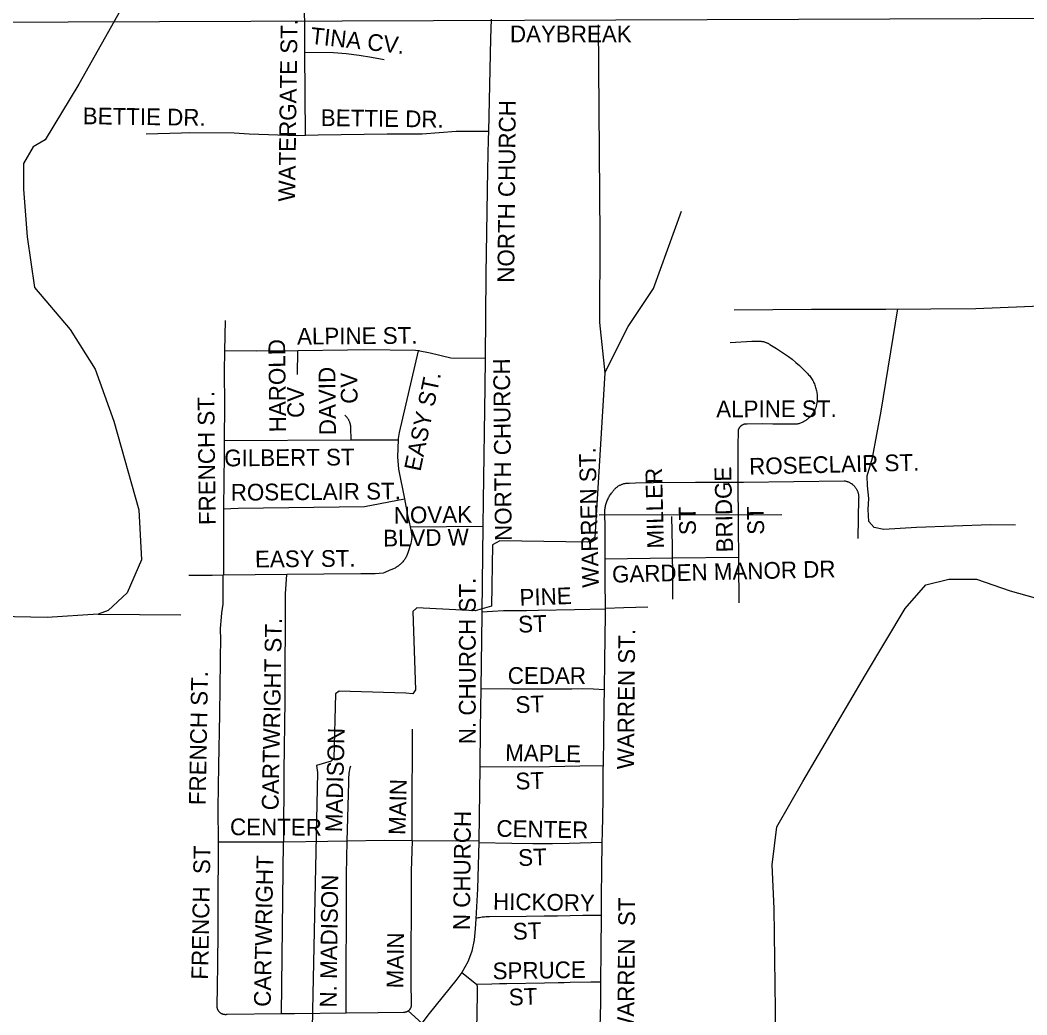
# Model space of a CAD drawing. Extents: x 1670563 to 1761545, y 515755 to 578944.
# Drawn here: x 1694474 to 1698993, y 555467 to 559929 of the extents above; entities that cross this region are included whole.
import ezdxf

# ---------------------------------------------------------------- set-up
doc = ezdxf.new("R2010")
doc.units = 0
for name, color, linetype in [('5_sectionlines', 7, 'Continuous'), ('SHP_LINE', 7, 'Continuous'), ('STREETCL', 7, 'Continuous'), ('STRNAMES', 7, 'Continuous')]:
    doc.layers.add(name, color=color, linetype=linetype)

msp = doc.modelspace()

# ---------------------------------------------------------------- linework, layer by layer
at = {"layer": '5_sectionlines'}
msp.add_lwpolyline([(1677977.7, 559756.7), (1683296.8, 559793.9), (1688575.5, 559928.7), (1693867.8, 559919.3), (1699198.2, 559938), (1704504.6, 559990.6), (1709805, 559985.3), (1715121.2, 559943.8), (1715086.8, 558664.7)], dxfattribs=at)
at = {"layer": 'SHP_LINE'}
for points in [[(1695718, 561225), (1695694, 561151), (1695588, 561007), (1695039, 560177), (1694737, 559643), (1694586, 559393), (1694532, 559361), (1694490, 559287), (1694490, 559172), (1694506, 558957), (1694538, 558730), (1694699, 558541), (1694811, 558364), (1694894, 558130), (1695007, 557733), (1695019, 557509), (1694955, 557361), (1694869, 557281), (1694824, 557265)], [(1697069, 559909), (1697076, 558959), (1697074, 558573), (1697098, 558347)], [(1697098, 558347), (1697203, 558555), (1697317, 558725), (1697442, 559073)], [(1697679, 558630), (1698026, 558633), (1698359, 558633), (1698764, 558636), (1699091, 558649), (1699562, 558947)], [(1698942, 557664), (1698829, 557666), (1698497, 557653), (1698350, 557645), (1698308, 557653), (1698283, 557681), (1698280, 557734), (1698283, 557783), (1698277, 557840), (1698276, 557886), (1698300, 557966), (1698339, 558175), (1698414, 558634)], [(1697098, 558347), (1697054, 557608), (1697022, 557587), (1696627, 557594), (1696594, 557575), (1696590, 557300), (1696517, 557279), (1696254, 557293), (1696237, 557277), (1696248, 556926), (1696237, 556908), (1696206, 556910), (1695906, 556919), (1695889, 556908), (1695882, 556617), (1695870, 556605), (1695805, 556586), (1695809, 556554), (1695787, 555488), (1695787, 555457), (1695779, 555324)], [(1697893, 557711), (1697073, 557709)], [(1697858, 555945), (1697849, 556140), (1697871, 556310), (1697987, 556514), (1698269, 556992), (1698446, 557290), (1698539, 557396), (1698642, 557421), (1698767, 557421), (1698918, 557370), (1699068, 557328), (1699182, 557345), (1699230, 557374)], [(1694824, 557265), (1694596, 557249), (1694301, 557256), (1694105, 557256), (1693954, 557204), (1693861, 557156), (1693816, 557092), (1693839, 557038), (1693845, 556954), (1693861, 555109), (1693822, 554619)], [(1694824, 557265), (1695196, 557262)], [(1697865, 555489), (1697858, 555945)], [(1693822, 554619), (1695587, 554638), (1696581, 554638), (1696972, 554658), (1697226, 554770), (1697421, 554850), (1697588, 554908), (1697710, 554962), (1697838, 555135), (1697864, 555395), (1697865, 555489)]]:
    msp.add_lwpolyline(points, dxfattribs=at)
at = {"layer": 'STREETCL'}
for points in [[(1695752.5, 559786), (1695750.4, 560094.2)], [(1696588, 559933.7), (1696585.6, 559846.8), (1696576.3, 559430.6)], [(1695755, 559411.7), (1695752.5, 559786)], [(1695752.5, 559786), (1695881, 559785), (1695938.2, 559779.8), (1695995.1, 559772.8), (1696051.8, 559764), (1696108.2, 559753.4)], [(1695755, 559411.7), (1695717.7, 559410.5), (1695502.5, 559418.3), (1695435, 559422), (1695236.4, 559424.4), (1695198, 559422), (1695040.2, 559417.3)], [(1696576.3, 559430.6), (1696431, 559430.2), (1696278.7, 559418.6), (1696121.9, 559417.3), (1695811.7, 559413.5), (1695755, 559411.7)], [(1696576.3, 559430.6), (1696575.5, 559396.1), (1696572.2, 559258), (1696564.3, 558790.4), (1696560.7, 558411.4)], [(1695394.2, 558582.1), (1695392, 558446)], [(1695719.9, 558446.3), (1695534.8, 558444.1), (1695392, 558446)], [(1695719.7, 558339.6), (1695719.9, 558446.3)], [(1696266.7, 558445.9), (1696248.2, 558448.1), (1696019.8, 558450.3), (1695943.8, 558448.9), (1695719.9, 558446.3)], [(1696260.9, 558446.6), (1696175.5, 558080.3), (1696171.2, 558052.3), (1696171, 558047.5)], [(1696560.7, 558411.4), (1696406.8, 558413.7), (1696314.9, 558435.2), (1696260.9, 558446.6)], [(1697661.4, 558483.6), (1697758.6, 558488.8), (1697789, 558489), (1697791.7, 558489.1), (1697794.4, 558489.1), (1697797.1, 558489), (1697799.8, 558488.8), (1697802.5, 558488.5), (1697805.1, 558488.2), (1697807.8, 558487.7), (1697810.4, 558487.2), (1697813, 558486.5), (1697815.6, 558485.8), (1697818.2, 558485), (1697820.8, 558484.1), (1697823.3, 558483.2), (1697825.8, 558482.1), (1697828.2, 558481), (1697830.6, 558479.8), (1697833, 558478.5), (1697835.3, 558477.1), (1697837.6, 558475.6), (1697839.8, 558474.1), (1697869.6, 558456.1), (1697887.6, 558445), (1697905.3, 558433.2), (1697922.5, 558420.9), (1697939.3, 558407.9), (1697955.6, 558394.4), (1697971.5, 558380.3), (1697986.8, 558365.7), (1698001.6, 558350.5), (1698005.5, 558346.8), (1698009.3, 558342.8), (1698013, 558338.8), (1698016.5, 558334.7), (1698019.9, 558330.4), (1698023.1, 558326), (1698026.2, 558321.5), (1698029.1, 558316.9), (1698031.8, 558312.2), (1698034.4, 558307.4), (1698036.8, 558302.5), (1698039, 558297.5), (1698041.1, 558292.5), (1698043, 558287.4), (1698044.7, 558282.2), (1698046.2, 558277), (1698047.6, 558271.7), (1698048.7, 558266.4), (1698049.7, 558261), (1698050.5, 558255.6), (1698051.1, 558250.2), (1698051.5, 558244.8), (1698051.8, 558239.3), (1698051.8, 558233.9), (1698051.6, 558228.4), (1698051.3, 558223), (1698050.8, 558217.6), (1698050, 558212.2), (1698049.1, 558206.8), (1698048.3, 558203), (1698047.4, 558199.2), (1698046.3, 558195.4), (1698045.1, 558191.7), (1698043.8, 558188.1), (1698042.3, 558184.4), (1698040.8, 558180.9), (1698039.1, 558177.3), (1698037.3, 558173.9), (1698035.3, 558170.5), (1698033.3, 558167.2), (1698031.1, 558163.9), (1698028.8, 558160.7), (1698026.5, 558157.7), (1698024, 558154.6), (1698021.4, 558151.7), (1698018.7, 558148.9), (1698015.9, 558146.1), (1698013, 558143.5), (1698010.1, 558141), (1698007, 558138.5), (1698003.9, 558136.2), (1698000.7, 558134), (1697997.4, 558131.8), (1697994.1, 558129.8), (1697990.6, 558128), (1697987.2, 558126.2), (1697983.6, 558124.6), (1697980, 558123), (1697976.4, 558121.6), (1697972.7, 558120.4), (1697968.9, 558119.2), (1697965.2, 558118.2), (1697961.4, 558117.3), (1697957.5, 558116.6), (1697852.8, 558116.8), (1697805.4, 558118.8), (1697737.8, 558117.5)], [(1695392, 558446), (1695390.4, 558353.3), (1695391.9, 558204.3), (1695390.3, 558043.6)], [(1696560.7, 558411.4), (1696559.5, 558285.2), (1696552.9, 557772.5), (1696551.4, 557659.1)], [(1695959.7, 558046.4), (1695958.3, 558101.3), (1695958.2, 558103.9), (1695958, 558106.4), (1695957.8, 558109), (1695957.4, 558111.5), (1695956.9, 558114.1), (1695956.4, 558116.6), (1695955.8, 558119.1), (1695955, 558121.6), (1695954.2, 558124), (1695953.4, 558126.4), (1695952.4, 558128.8), (1695951.3, 558131.2), (1695950.2, 558133.5), (1695949, 558135.8), (1695947.7, 558138), (1695946.4, 558140.2), (1695944.9, 558142.3), (1695943.4, 558144.4), (1695941.8, 558146.4), (1695940.2, 558148.4), (1695938.5, 558150.3), (1695936.7, 558152.2), (1695934.9, 558154), (1695933, 558155.8), (1695931, 558157.4)], [(1697737.8, 558117.5), (1697733.5, 558117.5), (1697732.2, 558117.5), (1697730.9, 558117.4), (1697729.6, 558117.3), (1697728.3, 558117.2), (1697727.1, 558117), (1697725.8, 558116.8), (1697724.5, 558116.5), (1697723.3, 558116.2), (1697722.1, 558115.8), (1697720.8, 558115.4), (1697719.6, 558114.9), (1697718.4, 558114.4), (1697717.3, 558113.9), (1697716.1, 558113.3), (1697715, 558112.7), (1697713.9, 558112.1), (1697712.8, 558111.4), (1697711.7, 558110.7), (1697710.7, 558109.9), (1697709.6, 558109.1), (1697708.7, 558108.3), (1697707.7, 558107.4), (1697706.8, 558106.5), (1697705.9, 558105.6), (1697705, 558104.6), (1697704.2, 558103.6), (1697703.4, 558102.6), (1697702.6, 558101.6), (1697701.9, 558100.5), (1697701.2, 558099.4), (1697700.6, 558098.3), (1697700, 558097.2), (1697699.4, 558096), (1697698.9, 558094.8), (1697698.4, 558093.7), (1697697.9, 558092.4), (1697697.5, 558091.2), (1697697.2, 558090), (1697696.9, 558088.7), (1697696.6, 558087.5), (1697696.3, 558086.2), (1697695.3, 558019.6), (1697696.1, 557856.9)], [(1695390.3, 558043.6), (1695389.6, 557980.3), (1695387.3, 557742), (1695387.3, 557736.7)], [(1695390.3, 558043.6), (1695959.7, 558046.4)], [(1695959.7, 558046.4), (1696171, 558047.5)], [(1696171, 558047.5), (1696168.3, 557969.8), (1696171.9, 557915.3), (1696199, 557782.7)], [(1697697.6, 557856.9), (1697720.9, 557856.9), (1698172.2, 557862.9), (1698174.8, 557862.6), (1698177.3, 557862.1), (1698179.9, 557861.6), (1698182.4, 557861), (1698184.9, 557860.3), (1698187.4, 557859.5), (1698189.8, 557858.6), (1698192.2, 557857.7), (1698194.6, 557856.6), (1698196.9, 557855.5), (1698199.2, 557854.3), (1698201.5, 557853), (1698203.7, 557851.6), (1698205.8, 557850.2), (1698207.9, 557848.7), (1698210, 557847.1), (1698212, 557845.4), (1698213.9, 557843.7), (1698215.8, 557841.9), (1698217.6, 557840), (1698219.3, 557838.1), (1698221, 557836.1), (1698222.6, 557834.1), (1698224.1, 557832), (1698225.6, 557829.9), (1698227, 557827.7), (1698228.3, 557825.5), (1698229.5, 557823.2), (1698230.7, 557820.8), (1698231.7, 557818.5), (1698232.7, 557816.1), (1698233.6, 557813.6), (1698234.4, 557811.2), (1698235.2, 557808.7), (1698235.8, 557806.2), (1698236.4, 557803.7), (1698236.8, 557801.1), (1698237.2, 557798.5), (1698237.5, 557796), (1698237.7, 557793.4), (1698237.8, 557790.8), (1698237.8, 557788.2), (1698237.7, 557785.6), (1698233.4, 557604.6)], [(1697131.1, 557810.5), (1697132.6, 557813), (1697134.3, 557815.5), (1697136, 557817.9), (1697137.8, 557820.2), (1697139.7, 557822.5), (1697141.6, 557824.8), (1697143.6, 557826.9), (1697145.8, 557829), (1697147.9, 557831), (1697150.2, 557832.9), (1697152.5, 557834.8), (1697154.8, 557836.6), (1697157.3, 557838.2), (1697159.8, 557839.9), (1697162.3, 557841.4), (1697164.9, 557842.8), (1697167.5, 557844.1), (1697170.2, 557845.4), (1697172.9, 557846.5), (1697175.7, 557847.6), (1697178.5, 557848.6), (1697181.3, 557849.4), (1697184.2, 557850.2), (1697187.1, 557850.9), (1697190, 557851.4), (1697192.9, 557851.9), (1697195.8, 557852.3), (1697198.8, 557852.6), (1697201.7, 557852.7), (1697204.7, 557852.8), (1697207.6, 557852.7), (1697236, 557854.4), (1697316.3, 557854.8), (1697504.9, 557856.7), (1697630.6, 557856.7), (1697697.6, 557856.9)], [(1697702, 557315.3), (1697697.6, 557856.9)], [(1695387.3, 557736.7), (1695452.7, 557739.7), (1696020.4, 557747.3), (1696199, 557782.7)], [(1696199, 557782.7), (1696199.2, 557781.8), (1696212.1, 557709.4), (1696220.8, 557677.1), (1696224.5, 557656.8)], [(1697099.3, 557513.1), (1697100.4, 557637.3), (1697099.2, 557734.1), (1697099.7, 557738.7), (1697100.3, 557743.4), (1697101.2, 557748), (1697102.1, 557752.5), (1697103.3, 557757.1), (1697104.6, 557761.5), (1697106, 557766), (1697107.6, 557770.4), (1697109.3, 557774.7), (1697111.2, 557779), (1697113.2, 557783.2), (1697115.4, 557787.4), (1697117.7, 557791.4), (1697120.1, 557795.4), (1697122.6, 557799.3), (1697125.3, 557803.1), (1697128.2, 557806.9), (1697131.1, 557810.5)], [(1695387.3, 557736.7), (1695386.5, 557439.3)], [(1697402.6, 557516.8), (1697401.6, 557568.5), (1697399.3, 557702.1)], [(1696224.5, 557656.8), (1696231.5, 557618.3), (1696231.5, 557609), (1696227.2, 557581.7), (1696215.7, 557543.7), (1696214.5, 557539.7), (1696213.1, 557535.8), (1696211.5, 557532), (1696209.9, 557528.2), (1696208.1, 557524.4), (1696206.2, 557520.7), (1696204.1, 557517.1), (1696201.9, 557513.6), (1696199.7, 557510.1), (1696197.3, 557506.7), (1696194.7, 557503.4), (1696192.1, 557500.2), (1696189.4, 557497), (1696186.6, 557494), (1696183.6, 557491.1), (1696180.6, 557488.2), (1696177.4, 557485.5), (1696174.2, 557482.9), (1696170.9, 557480.4), (1696167.5, 557478), (1696164, 557475.7), (1696160.5, 557473.5), (1696156.9, 557471.5), (1696153.2, 557469.5), (1696149.4, 557467.8), (1696145.6, 557466.1), (1696141.8, 557464.6), (1696137.8, 557463.2), (1696133.9, 557461.9), (1696111.6, 557451.9), (1696103, 557449), (1696067.8, 557446.1), (1696003.2, 557446.1), (1695671.1, 557442.4)], [(1696224.5, 557656.8), (1696551.4, 557659.1)], [(1696551.4, 557659.1), (1696546.4, 557275.8)], [(1697099.3, 557513.1), (1697402.6, 557516.8)], [(1697100.9, 557289), (1697099.6, 557422.1), (1697099.3, 557513.1)], [(1697402.6, 557516.8), (1697700.3, 557520.5)], [(1697403.2, 557331.9), (1697403.6, 557459.3), (1697402.6, 557516.8)], [(1695386.5, 557439.3), (1695336.2, 557438.7), (1695231.5, 557438)], [(1695363.9, 556241.5), (1695363.2, 556394.4), (1695366.5, 556585.5), (1695370.7, 556816.6), (1695373.1, 557054.7), (1695374.5, 557165.8), (1695374.1, 557182.9), (1695374.2, 557200), (1695374.9, 557217.1), (1695376.1, 557234.1), (1695377.8, 557251.1), (1695379.6, 557270.7), (1695382.1, 557290.1), (1695385.1, 557309.5), (1695385, 557324), (1695385, 557439.3)], [(1695671.1, 557442.4), (1695386.5, 557439.3)], [(1695657.2, 556241.9), (1695658.5, 556560.5), (1695663.3, 556876.7), (1695663.3, 556924.8), (1695664.5, 557312.7), (1695665.3, 557356), (1695667.5, 557399.3), (1695671.1, 557442.4)], [(1696546.4, 557275.8), (1696546.2, 557261.6), (1696541.3, 556931.4)], [(1696546.4, 557275.8), (1696593.6, 557278.4), (1696643.9, 557280.4), (1696694.3, 557280.6), (1696746.7, 557280.6), (1696799, 557281.9), (1696962.2, 557286.3), (1697100.9, 557289)], [(1697096.6, 556926.8), (1697098.1, 557055.6), (1697101.1, 557263.9), (1697100.9, 557289)], [(1697292, 557295.6), (1697184, 557292.8), (1697100.9, 557290.4)], [(1696541.3, 556931.4), (1696538.6, 556748.8), (1696536.7, 556580.4)], [(1696541.3, 556931.4), (1696681.8, 556930.3), (1696756.5, 556930), (1696815, 556929.3), (1696896, 556929.2), (1696950.8, 556930), (1696999.4, 556930.5), (1697048.1, 556929.5), (1697096.6, 556926.8)], [(1697091.8, 556585.7), (1697093.5, 556717.5), (1697095.8, 556853.5), (1697096.6, 556926.8)], [(1696233, 556247.9), (1696233, 556414.4), (1696235.1, 556686.7), (1696235.1, 556749.3)], [(1695942.4, 556245.8), (1695949.1, 556509.5), (1695949, 556517.9), (1695949.2, 556526.3), (1695949.6, 556534.7), (1695950.4, 556543), (1695951.4, 556551.3), (1695952.7, 556559.6), (1695954.4, 556567.8), (1695956.2, 556576), (1695958.4, 556584.1)], [(1696536.7, 556580.4), (1696533, 556245.7)], [(1696536.7, 556580.4), (1696851.4, 556581.3), (1696985.6, 556583.8), (1697091.8, 556585.7)], [(1697086.7, 556241.3), (1697087.5, 556284), (1697090.9, 556431.6), (1697091.7, 556574.8), (1697091.8, 556585.7)], [(1695372, 555476.3), (1695371.1, 555477.1), (1695370.1, 555477.9), (1695369.3, 555478.8), (1695368.4, 555479.7), (1695367.6, 555480.6), (1695366.8, 555481.5), (1695366.1, 555482.5), (1695365.3, 555483.5), (1695364.6, 555484.5), (1695364, 555485.6), (1695363.4, 555486.6), (1695362.8, 555487.7), (1695362.3, 555488.8), (1695361.7, 555489.9), (1695361.3, 555491.1), (1695360.9, 555492.2), (1695360.5, 555493.4), (1695360.1, 555494.6), (1695359.8, 555495.7), (1695359.5, 555496.9), (1695359.3, 555498.1), (1695359.1, 555499.4), (1695359, 555500.6), (1695358.9, 555501.8), (1695358.8, 555503), (1695358.8, 555504.3), (1695358.8, 555505.5), (1695359.9, 555593.8), (1695361.8, 555693.2), (1695363.6, 555840.6), (1695363.6, 555863.1), (1695363.1, 555986.2), (1695364.1, 556203.3), (1695363.9, 556241.5)], [(1695656.4, 556241.9), (1695611.8, 556241.4), (1695363.9, 556241.5)], [(1695647.3, 555471.4), (1695656.4, 556241.9)], [(1695942.2, 556245.8), (1695855.3, 556244.2), (1695656.4, 556241.9)], [(1695937.9, 555475), (1695939.6, 556096.8), (1695941.6, 556245.8)], [(1696233, 556247.9), (1696108.8, 556248.8), (1695942.2, 556245.8)], [(1696233.4, 556247.9), (1696229.1, 556112.5), (1696228.5, 555930.3), (1696227.2, 555757.5), (1696227.2, 555624.6), (1696229.1, 555506.2), (1696228.9, 555505.1), (1696228.7, 555504), (1696228.4, 555502.9), (1696228.1, 555501.8), (1696227.8, 555500.7), (1696227.4, 555499.6), (1696227, 555498.6), (1696226.5, 555497.6), (1696226, 555496.5), (1696225.5, 555495.5), (1696224.9, 555494.5), (1696224.4, 555493.6), (1696223.7, 555492.6), (1696223.1, 555491.7), (1696222.4, 555490.8), (1696221.7, 555489.9), (1696220.9, 555489), (1696220.1, 555488.2), (1696219.3, 555487.4), (1696218.5, 555486.6), (1696217.6, 555485.9), (1696216.8, 555485.2), (1696215.9, 555484.5)], [(1696533, 556245.7), (1696233.4, 556247.9)], [(1696533, 556245.7), (1696532.9, 556242.6), (1696526.3, 556032.6), (1696519.2, 555898.6)], [(1696532.8, 556239.8), (1696680.8, 556237.6), (1696774.7, 556236.4), (1696863.1, 556235.7), (1696939.1, 556238), (1697086.7, 556241.3)], [(1697083.5, 555912.3), (1697084.1, 555998.1), (1697084.4, 556117.8), (1697086.7, 556241.3)], [(1696519.2, 555898.6), (1696516.8, 555852.9), (1696512.1, 555803.7), (1696501.7, 555752.6), (1696496, 555736.5), (1696483.7, 555705.3), (1696456.1, 555656.6)], [(1697083.5, 555912.3), (1696999.2, 555912.3), (1696886.4, 555910.6), (1696826.1, 555909.4), (1696744.7, 555908.8), (1696580.7, 555906.5), (1696570, 555906.5), (1696564.3, 555906.3), (1696558.6, 555906), (1696552.8, 555905.6), (1696547.2, 555904.9), (1696541.5, 555904), (1696535.9, 555902.9), (1696530.3, 555901.7), (1696524.7, 555900.2), (1696519.2, 555898.6)], [(1697081, 555614.8), (1697082.5, 555756.5), (1697083.5, 555912.3)], [(1696456.1, 555656.6), (1696429.7, 555622), (1696309.5, 555473.5), (1696277.5, 555429.4)], [(1696456.1, 555656.6), (1696522.1, 555604.7)], [(1696522.1, 555604.7), (1696591.7, 555606.8), (1696625.1, 555608), (1696658.5, 555608), (1696827.2, 555610.4), (1696888.9, 555611.6), (1696915.9, 555612.4), (1696942.8, 555613.9), (1697035.3, 555615.7), (1697081, 555614.8)], [(1696523.4, 555601.9), (1696523.7, 555601), (1696524, 555600.1), (1696524.3, 555599.1), (1696524.6, 555598.1), (1696524.8, 555597.2), (1696525, 555596.2), (1696525.2, 555595.2), (1696525.3, 555594.2), (1696525.4, 555593.2), (1696525.4, 555592.2), (1696525.5, 555591.2), (1696525.5, 555590.2), (1696525.4, 555589.2), (1696525.4, 555584.5), (1696524.9, 555558.7), (1696522.5, 555400.6), (1696522.3, 555306.7)], [(1697074.7, 555305.4), (1697079.9, 555518.4), (1697081, 555614.8)], [(1695647.3, 555471.4), (1695403.2, 555468.8), (1695402, 555468.6), (1695400.7, 555468.4), (1695399.5, 555468.2), (1695398.3, 555468.1), (1695397.1, 555468), (1695395.9, 555468), (1695394.6, 555468), (1695393.4, 555468), (1695392.2, 555468.1), (1695390.9, 555468.2), (1695389.7, 555468.4), (1695388.5, 555468.6), (1695387.3, 555468.8), (1695386.1, 555469.1), (1695384.9, 555469.4), (1695383.8, 555469.8), (1695382.6, 555470.2), (1695381.4, 555470.6), (1695380.3, 555471.1), (1695379.2, 555471.6), (1695378.1, 555472.2), (1695377, 555472.8), (1695376, 555473.4), (1695374.9, 555474.1), (1695373.9, 555474.8), (1695372.9, 555475.5), (1695372, 555476.3)], [(1695937.9, 555475), (1695705.4, 555472), (1695647.3, 555471.4)], [(1696217.4, 555485.7), (1696216.5, 555485), (1696215.5, 555484.3), (1696214.6, 555483.6), (1696213.6, 555483), (1696212.6, 555482.4), (1696211.6, 555481.9), (1696210.6, 555481.4), (1696209.5, 555480.9), (1696208.5, 555480.4), (1696207.4, 555480), (1696206.3, 555479.7), (1696205.2, 555479.4), (1696204.1, 555479.1), (1696203, 555478.8), (1696201.8, 555478.6), (1696200.7, 555478.4), (1696199.5, 555478.3), (1696198.4, 555478.2), (1696197.2, 555478.2), (1696196.1, 555478.1), (1696194.9, 555478.2), (1696081.7, 555476.9), (1695937.9, 555475)], [(1696277.5, 555429.4), (1696215.9, 555484.5)]]:
    msp.add_lwpolyline(points, dxfattribs=at)

# ---------------------------------------------------------------- texts
at = {"layer": 'STRNAMES'}
for s, rotation, p in [('WATERGATE ST.', 89.2157, (1695708.1, 559115.3)), ('TINA CV.', 353.7395, (1695774.2, 559823.7)), ('DAYBREAK', 0.0157, (1696672.6, 559830.1)), ('BETTIE DR.', 359.2157, (1694754.8, 559462.8)), ('NORTH CHURCH', 89.4785, (1696691.5, 558751.1)), ('BETTIE DR.', 359.2157, (1695823.2, 559454.9)), ('ALPINE ST.', 0.4702, (1695717.3, 558473.8)), ('HAROLD', 90.6473, (1695667.9, 558081)), ('NORTH CHURCH', 90.6017, (1696680.6, 557593.6)), ('DAVID', 90.6473, (1695892, 558068.1)), ('CV', 90.6473, (1695988.9, 558208.9)), ('EASY ST.', 78.0744, (1696270.5, 557902.1)), ('CV', 90.6473, (1695748.7, 558145.4)), ('FRENCH ST.', 90.6473, (1695351.9, 557665)), ('ALPINE ST.', 0.1245, (1697598.6, 558147.8)), ('GILBERT ST', 0.4702, (1695390.5, 557927.6)), ('WARREN ST.', 91.392, (1697072.1, 557384.3)), ('ROSECLAIR ST.', 1.4169, (1697747.2, 557890.1)), ('MILLER', 91.392, (1697363.9, 557560)), ('BRIDGE', 91.392, (1697674.6, 557542.7)), ('ROSECLAIR ST.', 0.4702, (1695419.8, 557773.6)), ('NOVAK', 0.7701, (1696151.9, 557670.9)), ('ST', 91.392, (1697507.9, 557620.4)), ('ST', 91.392, (1697814, 557621.6)), ('BLVD W', 0.7701, (1696103.9, 557568)), ('EASY ST.', 0.4702, (1695528.5, 557474.3)), ('GARDEN MANOR DR', 1.4169, (1697131.7, 557405.9)), ('N. CHURCH ST.', 89.9696, (1696518.6, 556681.4)), ('PINE', 2.1083, (1696716.9, 557301.9)), ('CARTWRIGHT ST.', 88.9696, (1695633.7, 556384.3)), ('ST', 2.1083, (1696710.9, 557181.5)), ('WARREN ST.', 89.4479, (1697228.7, 556568.6)), ('CEDAR ', 359.9696, (1696662.9, 556952)), ('FRENCH ST.', 88.9696, (1695306.8, 556407.4)), ('ST', 2.1083, (1696698.8, 556820.5)), ('MADISON', 88.5119, (1695919.2, 556285.8)), ('MAPLE', 358.9696, (1696650.9, 556606.4)), ('ST', 2.1083, (1696698.8, 556477.5)), ('MAIN', 88.5119, (1696203.3, 556273.4)), ('N CHURCH', 89.4479, (1696492.6, 555847)), ('CENTER', 359.7035, (1695415.9, 556273.3)), ('CENTER', 358.9696, (1696611.4, 556266.5)), ('FRENCH  ST', 88.9696, (1695317.6, 555624.5)), ('ST', 2.1083, (1696710.9, 556134.5)), ('CARTWRIGHT', 88.9696, (1695598.5, 555502.8)), ('N. MADISON', 89.2297, (1695894.1, 555499.6)), ('HICKORY', 359.112, (1696596.2, 555938.8)), ('WARREN  ST', 89.4479, (1697228.7, 555363.7)), ('ST', 2.1083, (1696686.8, 555803.5)), ('MAIN', 89.2297, (1696193.6, 555585.6)), ('SPRUCE', 0.9507, (1696595.4, 555626.5)), ('ST', 2.1083, (1696668.7, 555508.7))]:
    msp.add_text(s, height=75, rotation=rotation, dxfattribs=at).set_placement(p)

doc.saveas('drawing.dxf')
